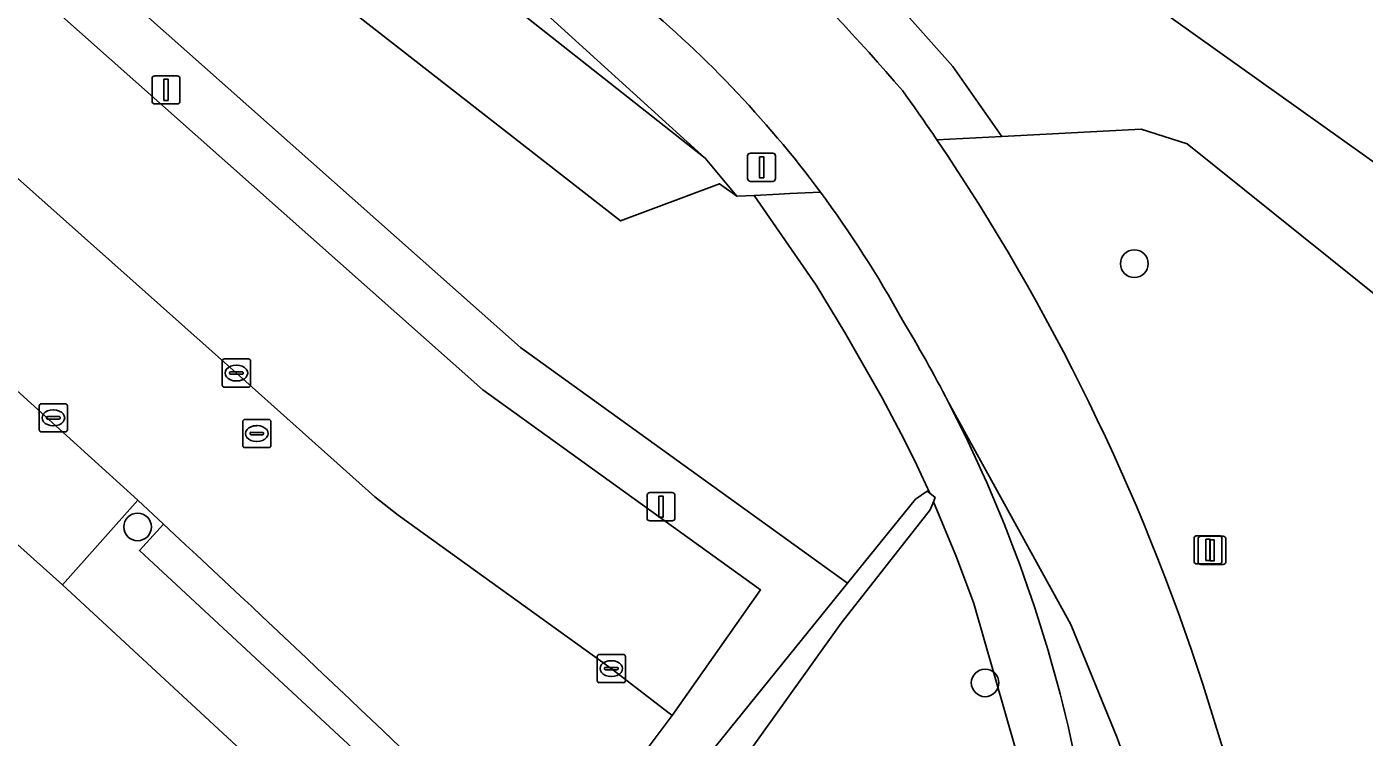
# Model space of a CAD drawing. Extents: x 157445 to 158888, y 383061 to 384688.
# Drawn here: x 158768.48 to 158815.94, y 383840.31 to 383865.52 of the extents above; entities that cross this region are included whole.
import ezdxf

# ---------------------------------------------------------------- set-up
doc = ezdxf.new("R2010")
doc.units = 0
for name, color, linetype in [('IMGEO_Berm_groen', 7, 'Continuous'), ('IMGEO_Boom', 7, 'Continuous'), ('IMGEO_Erf', 7, 'Continuous'), ('IMGEO_Greppel_droge_sloot', 7, 'Continuous'), ('IMGEO_Groenvoorziening', 7, 'Continuous'), ('IMGEO_Kolk', 7, 'Continuous'), ('IMGEO_Lichtmast', 7, 'Continuous'), ('IMGEO_Parkeervlak_open', 7, 'Continuous'), ('IMGEO_Rijbaan_lokaal_open', 7, 'Continuous'), ('IMGEO_Rijbaan_regionaal_gesloten', 7, 'Continuous'), ('IMGEO_Rioolput', 7, 'Continuous'), ('IMGEO_Voetpad_open', 7, 'Continuous')]:
    doc.layers.add(name, color=color, linetype=linetype)

msp = doc.modelspace()

# ---------------------------------------------------------------- linework, layer by layer
at = {"layer": 'IMGEO_Berm_groen'}
for points in [[(158592.611, 384040.389), (158603.062, 384030.855), (158618.866, 384015.449), (158635.636, 383999.852), (158649.831, 383987.309), (158652.615, 383984.75), (158679.212, 383960.296), (158710.199, 383932.348), (158724.684, 383919.418), (158740.159, 383906.053), (158760.166, 383889.359), (158776.714, 383875.229), (158792.553, 383860.857), (158793.682, 383859.501), (158794.295, 383859.532), (158795.175, 383859.576), (158795.559, 383859.595), (158796.643, 383859.65)], [(158718.045, 383941.66), (158738.186, 383924.925), (158751.782, 383914.377), (158762.813, 383904.622), (158779.506, 383891.614), (158797.789, 383874.658), (158800.889, 383871.978), (158806.992, 383867.33), (158816.65, 383860.455), (158822.055, 383856.403), (158845.271, 383836.873), (158845.548, 383836.906), (158845.727, 383835.86), (158853.302, 383837.253), (158859.384, 383838.09), (158860.856, 383838.764), (158860.23, 383839.24), (158859.829, 383839.546), (158857.191, 383841.557)], [(158800.776, 383861.503), (158803.078, 383861.626), (158801.346, 383864.109), (158799.43, 383866.26), (158797.208, 383868.573), (158795.15, 383870.564), (158793.425, 383872.101), (158741.588, 383916.477), (158714.679, 383940.009)], [(158741.588, 383916.477), (158793.425, 383872.101), (158795.15, 383870.564), (158797.208, 383868.573), (158799.43, 383866.26), (158801.346, 383864.109), (158803.078, 383861.626), (158808.027, 383861.888), (158809.654, 383861.36), (158825.983, 383848.262), (158835.665, 383837.879), (158840.516, 383834.388), (158845.537, 383834.988), (158845.271, 383836.873), (158822.055, 383856.403), (158816.65, 383860.455), (158806.992, 383867.33), (158800.889, 383871.978), (158797.789, 383874.658), (158779.506, 383891.614), (158762.813, 383904.622)], [(158792.274, 383839.176), (158797.607, 383845.775), (158785.996, 383854.136), (158764.514, 383873.194)], [(158760.297, 383868.436), (158763.187, 383871.698), (158784.669, 383852.64), (158794.517, 383845.539), (158791.378, 383841.084), (158790.243, 383839.568)], [(158825.983, 383848.262), (158809.654, 383861.36), (158808.027, 383861.888), (158803.078, 383861.626), (158800.776, 383861.503)], [(158796.643, 383859.65), (158795.559, 383859.595), (158795.175, 383859.576), (158794.295, 383859.532), (158796.493, 383856.35), (158797.507, 383854.674), (158798.832, 383852.357), (158799.625, 383850.85), (158800.06, 383849.962), (158800.523, 383848.966), (158800.718, 383848.815), (158800.66, 383848.669), (158801.472, 383846.707), (158802.083, 383845.053), (158803.571, 383839.871)], [(158810.213, 383842.194), (158817.194, 383819.764), (158818.029, 383817.666), (158821.398, 383819.917), (158825.61, 383822.511), (158830.025, 383825.131), (158830.935, 383825.659), (158831.739, 383826.107), (158837.971, 383829.417)], [(158807.185, 383832.467), (158805.521, 383840.314)]]:
    msp.add_lwpolyline(points, dxfattribs=at)
for centre, radius, start, end in [((158736.793, 383809.079), 82.909, 40.7963, 50.73285), ((158765.101, 383836.205), 39.301, 36.6227, 50.8961), ((158735.724, 383817.421), 78.581, 34.12329, 35.67554), ((158737.345, 383818.542), 76.61, 17.98313, 34.1097), ((158765.076, 383836.207), 39.32, 28.731, 36.5991), ((158756.727, 383829.257), 50.025, 27.3127, 31.115), ((158756.653, 383829.205), 50.115, 12.8076, 27.3271)]:
    msp.add_arc(centre, radius, start, end, dxfattribs=at)
at = {"layer": 'IMGEO_Boom'}
for centre in [(158807.78, 383857.111), (158772.417, 383847.774), (158802.486, 383842.242)]:
    msp.add_circle(centre, 0.489, dxfattribs=at)
at = {"layer": 'IMGEO_Erf'}
msp.add_lwpolyline([(158803.28, 383809.344), (158799.254, 383816.709), (158795.963, 383820.215), (158790.546, 383825.926), (158785.18, 383831.423), (158784.449, 383832.119), (158769.755, 383845.72), (158764.27, 383850.615), (158758.2, 383856.035), (158753.696, 383860.084), (158753.669, 383860.052), (158750.794, 383862.615)], dxfattribs=at)
at = {"layer": 'IMGEO_Greppel_droge_sloot'}
msp.add_lwpolyline([(158797.377, 383844.357), (158800.542, 383848.375), (158800.66, 383848.669), (158800.718, 383848.815), (158800.523, 383848.966), (158800.432, 383849.037), (158800.016, 383848.756), (158797.607, 383845.775), (158792.274, 383839.176), (158792.183, 383838.411), (158792.669, 383838.158), (158793.273, 383838.622), (158793.274, 383838.623)], close=True, dxfattribs=at)
at = {"layer": 'IMGEO_Groenvoorziening'}
for points in [[(158583.66, 384045.915), (158584.889, 384047.51), (158575.646, 384040.554), (158578.485, 384037.134), (158599.479, 384016.092), (158616.14, 384000.246), (158640.762, 383977.484), (158643.377, 383975.29), (158689.228, 383936.825), (158691.084, 383935.378), (158744, 383894.134), (158789.551, 383858.63), (158793.062, 383859.948), (158793.682, 383859.501), (158792.553, 383860.857), (158779.122, 383871.461), (158777.406, 383872.938), (158775.724, 383874.077)], [(158775.724, 383874.077), (158777.406, 383872.938), (158779.122, 383871.461), (158792.553, 383860.857), (158776.714, 383875.229), (158760.166, 383889.359), (158740.159, 383906.053), (158724.684, 383919.418), (158710.199, 383932.348), (158679.212, 383960.296), (158652.615, 383984.75), (158649.831, 383987.309), (158635.636, 383999.852), (158618.866, 384015.449)], [(158725.26, 383900.681), (158756.19, 383876.531), (158756.88, 383876.013), (158756.965, 383875.793), (158757.55, 383874.435), (158757.869, 383872.031), (158759.488, 383870.539), (158762.98, 383874.478), (158764.514, 383873.194), (158785.996, 383854.136), (158797.607, 383845.775), (158800.016, 383848.756), (158800.432, 383849.037), (158800.523, 383848.966), (158800.06, 383849.962), (158799.625, 383850.85), (158798.832, 383852.357), (158797.507, 383854.674), (158796.493, 383856.35), (158794.295, 383859.532), (158793.682, 383859.501), (158793.062, 383859.948), (158789.551, 383858.63), (158744, 383894.134)]]:
    msp.add_lwpolyline(points, dxfattribs=at)
msp.add_lwpolyline([(158803.571, 383839.871), (158802.083, 383845.053), (158801.472, 383846.707), (158800.66, 383848.669), (158800.542, 383848.375), (158797.377, 383844.357), (158793.274, 383838.623), (158796.375, 383835.422), (158801.371, 383829.79), (158803.414, 383827.207), (158804.92, 383825.082), (158806.27, 383822.979), (158807.072, 383821.61), (158808.842, 383817.595), (158809.753, 383815.209), (158810.149, 383815.525), (158809.506, 383817.376), (158808.111, 383821.404), (158806.628, 383826.294), (158805.578, 383830.15), (158804.806, 383834.002)], close=True, dxfattribs=at)
at = {"layer": 'IMGEO_Kolk'}
for p, q in [((158775.421, 383852.805), (158775.421, 383853.657)), ((158775.496, 383853.731), (158776.348, 383853.731)), ((158775.909, 383853.511), (158775.934, 383853.511)), ((158776.422, 383853.657), (158776.422, 383852.805)), ((158775.68, 383853.225), (158775.68, 383853.237)), ((158776.118, 383853.188), (158775.72, 383853.188)), ((158775.723, 383853.274), (158776.121, 383853.274)), ((158776.164, 383853.237), (158776.164, 383853.225)), ((158776.348, 383852.731), (158775.496, 383852.731)), ((158775.932, 383852.951), (158775.907, 383852.951)), ((158769.002, 383852.143), (158769.854, 383852.143)), ((158768.927, 383851.217), (158768.927, 383852.069)), ((158769.186, 383851.637), (158769.186, 383851.649)), ((158769.229, 383851.686), (158769.627, 383851.686)), ((158769.415, 383851.923), (158769.44, 383851.923)), ((158769.67, 383851.649), (158769.67, 383851.637)), ((158769.928, 383852.069), (158769.928, 383851.217)), ((158769.854, 383851.143), (158769.002, 383851.143)), ((158769.624, 383851.6), (158769.226, 383851.6)), ((158769.438, 383851.363), (158769.413, 383851.363)), ((158788.723, 383842.324), (158788.723, 383843.176)), ((158788.798, 383843.25), (158789.65, 383843.25)), ((158789.724, 383843.176), (158789.724, 383842.324)), ((158788.982, 383842.744), (158788.982, 383842.756)), ((158789.42, 383842.707), (158789.022, 383842.707)), ((158789.025, 383842.793), (158789.423, 383842.793)), ((158789.211, 383843.03), (158789.236, 383843.03)), ((158789.466, 383842.756), (158789.466, 383842.744)), ((158789.65, 383842.25), (158788.798, 383842.25)), ((158789.234, 383842.47), (158789.209, 383842.47))]:
    msp.add_line(p, q, dxfattribs=at)
for points in [[(158775.421, 383852.805), (158775.421, 383853.657)], [(158775.496, 383853.731), (158776.348, 383853.731)], [(158776.422, 383853.657), (158776.422, 383852.805)], [(158776.348, 383852.731), (158775.496, 383852.731)], [(158769.002, 383852.143), (158769.854, 383852.143)], [(158768.927, 383851.217), (158768.927, 383852.069)], [(158769.928, 383852.069), (158769.928, 383851.217)], [(158769.854, 383851.143), (158769.002, 383851.143)], [(158788.723, 383842.324), (158788.723, 383843.176)], [(158788.798, 383843.25), (158789.65, 383843.25)], [(158789.724, 383843.176), (158789.724, 383842.324)], [(158789.65, 383842.25), (158788.798, 383842.25)]]:
    msp.add_lwpolyline(points, dxfattribs=at)
for centre, radius, start, end in [((158775.498, 383853.655), 0.0765, 91.552, 178.448), ((158775.498, 383853.655), 0.0765, 91.552, 178.448), ((158776.346, 383853.655), 0.0765, 1.552, 88.448), ((158776.346, 383853.655), 0.0765, 1.552, 88.448), ((158775.72, 383853.234), 0.0403, 85.8775, 175.7526), ((158775.717, 383853.224), 0.0366, 178.938, 274.7102), ((158776.121, 383853.231), 0.043, 264.8664, 352.4533), ((158776.125, 383853.236), 0.0386, 1.7309, 96.639), ((158775.498, 383852.807), 0.0765, 181.552, 268.448), ((158775.498, 383852.807), 0.0765, 181.552, 268.448), ((158776.346, 383852.807), 0.0765, 271.552, 358.448), ((158776.346, 383852.807), 0.0765, 271.552, 358.448), ((158769.004, 383852.067), 0.0765, 91.552, 178.448), ((158769.004, 383852.067), 0.0765, 91.552, 178.448), ((158769.852, 383852.067), 0.0765, 1.552, 88.448), ((158769.852, 383852.067), 0.0765, 1.552, 88.448), ((158769.226, 383851.646), 0.0403, 85.8775, 175.7526), ((158769.223, 383851.636), 0.0366, 178.938, 274.7102), ((158769.627, 383851.643), 0.043, 264.8664, 352.4533), ((158769.631, 383851.648), 0.0386, 1.7309, 96.639), ((158769.004, 383851.219), 0.0765, 181.552, 268.448), ((158769.004, 383851.219), 0.0765, 181.552, 268.448), ((158769.852, 383851.219), 0.0765, 271.552, 358.448), ((158769.852, 383851.219), 0.0765, 271.552, 358.448), ((158788.8, 383843.174), 0.0765, 91.552, 178.448), ((158788.8, 383843.174), 0.0765, 91.552, 178.448), ((158789.648, 383843.174), 0.0765, 1.552, 88.448), ((158789.648, 383843.174), 0.0765, 1.552, 88.448), ((158789.022, 383842.753), 0.0403, 85.8775, 175.7526), ((158789.019, 383842.743), 0.0366, 178.938, 274.7102), ((158789.423, 383842.75), 0.043, 264.8664, 352.4533), ((158789.427, 383842.755), 0.0386, 1.7309, 96.639), ((158788.8, 383842.326), 0.0765, 181.552, 268.448), ((158788.8, 383842.326), 0.0765, 181.552, 268.448), ((158789.648, 383842.326), 0.0765, 271.552, 358.448), ((158789.648, 383842.326), 0.0765, 271.552, 358.448)]:
    msp.add_arc(centre, radius, start, end, dxfattribs=at)
for centre, major_axis, ratio, start_param, end_param in [((158775.908, 383853.231), (-0.387, 0.002), 0.722429, 4.712389, 7.853982), ((158775.933, 383853.231), (-0.39, 0.002), 0.717154, 1.570796, 4.712389), ((158769.414, 383851.643), (-0.387, 0.002), 0.722429, 4.712389, 7.853982), ((158769.439, 383851.643), (-0.39, 0.002), 0.717154, 1.570796, 4.712389), ((158789.21, 383842.75), (-0.387, 0.002), 0.722429, 4.712389, 7.853982), ((158789.235, 383842.75), (-0.39, 0.002), 0.717154, 1.570796, 4.712389)]:
    msp.add_ellipse(centre, major_axis=major_axis, ratio=ratio, start_param=start_param, end_param=end_param, dxfattribs=at)
at = {"layer": 'IMGEO_Lichtmast'}
for p, q in [((158772.929, 383862.876), (158772.929, 383863.676)), ((158772.929, 383863.676), (158772.929, 383862.876)), ((158773.029, 383863.776), (158773.819, 383863.776)), ((158773.819, 383863.776), (158773.029, 383863.776)), ((158773.919, 383863.676), (158773.919, 383862.876)), ((158773.919, 383862.876), (158773.919, 383863.676)), ((158773.819, 383862.776), (158773.029, 383862.776)), ((158773.029, 383862.776), (158773.819, 383862.776)), ((158794.061, 383860.132), (158794.061, 383860.932)), ((158794.061, 383860.932), (158794.061, 383860.132)), ((158794.161, 383861.032), (158794.951, 383861.032)), ((158794.951, 383861.032), (158794.161, 383861.032)), ((158795.051, 383860.932), (158795.051, 383860.132)), ((158795.051, 383860.132), (158795.051, 383860.932)), ((158794.951, 383860.032), (158794.161, 383860.032)), ((158794.161, 383860.032), (158794.951, 383860.032)), ((158790.491, 383848.09), (158790.491, 383848.89)), ((158790.491, 383848.89), (158790.491, 383848.09)), ((158790.591, 383848.99), (158791.381, 383848.99)), ((158791.381, 383848.99), (158790.591, 383848.99)), ((158791.481, 383848.89), (158791.481, 383848.09)), ((158791.481, 383848.09), (158791.481, 383848.89)), ((158791.381, 383847.99), (158790.591, 383847.99)), ((158790.591, 383847.99), (158791.381, 383847.99)), ((158809.898, 383846.561), (158809.898, 383847.361)), ((158809.898, 383847.361), (158809.898, 383846.561)), ((158809.998, 383847.461), (158810.788, 383847.461)), ((158810.788, 383847.461), (158809.998, 383847.461)), ((158810.043, 383846.544), (158810.043, 383847.344)), ((158810.043, 383847.344), (158810.043, 383846.544)), ((158810.143, 383847.444), (158810.933, 383847.444)), ((158810.933, 383847.444), (158810.143, 383847.444)), ((158810.888, 383847.361), (158810.888, 383846.561)), ((158810.888, 383846.561), (158810.888, 383847.361)), ((158811.033, 383847.344), (158811.033, 383846.544)), ((158811.033, 383846.544), (158811.033, 383847.344)), ((158810.788, 383846.461), (158809.998, 383846.461)), ((158809.998, 383846.461), (158810.788, 383846.461)), ((158810.933, 383846.444), (158810.143, 383846.444)), ((158810.143, 383846.444), (158810.933, 383846.444))]:
    msp.add_line(p, q, dxfattribs=at)
for points in [[(158773.349, 383863.651), (158773.499, 383863.651), (158773.499, 383862.901), (158773.349, 383862.901), (158773.349, 383863.651)], [(158794.481, 383860.907), (158794.631, 383860.907), (158794.631, 383860.157), (158794.481, 383860.157), (158794.481, 383860.907)], [(158790.911, 383848.865), (158791.061, 383848.865), (158791.061, 383848.115), (158790.911, 383848.115), (158790.911, 383848.865)], [(158810.318, 383847.336), (158810.468, 383847.336), (158810.468, 383846.586), (158810.318, 383846.586), (158810.318, 383847.336)], [(158810.463, 383847.319), (158810.613, 383847.319), (158810.613, 383846.569), (158810.463, 383846.569), (158810.463, 383847.319)]]:
    msp.add_lwpolyline(points, dxfattribs=at)
for centre, start, end in [((158773.029, 383863.676), 90, 180), ((158773.029, 383863.676), 90, 180), ((158773.819, 383863.676), 0, 90), ((158773.819, 383863.676), 360, 90), ((158773.029, 383862.876), 180, 270), ((158773.029, 383862.876), 180, 270), ((158773.819, 383862.876), 270, 0), ((158773.819, 383862.876), 270, 0), ((158794.161, 383860.932), 90, 180), ((158794.161, 383860.932), 90, 180), ((158794.951, 383860.932), 0, 90), ((158794.951, 383860.932), 360, 90), ((158794.161, 383860.132), 180, 270), ((158794.161, 383860.132), 180, 270), ((158794.951, 383860.132), 270, 0), ((158794.951, 383860.132), 270, 0), ((158790.591, 383848.89), 90, 180), ((158790.591, 383848.89), 90, 180), ((158791.381, 383848.89), 0, 90), ((158791.381, 383848.89), 360, 90), ((158790.591, 383848.09), 180, 270), ((158790.591, 383848.09), 180, 270), ((158791.381, 383848.09), 270, 0), ((158791.381, 383848.09), 270, 0), ((158809.998, 383847.361), 90, 180), ((158809.998, 383847.361), 90, 180), ((158810.143, 383847.344), 90, 180), ((158810.143, 383847.344), 90, 180), ((158810.788, 383847.361), 0, 90), ((158810.788, 383847.361), 360, 90), ((158810.933, 383847.344), 0, 90), ((158810.933, 383847.344), 360, 90), ((158809.998, 383846.561), 180, 270), ((158809.998, 383846.561), 180, 270), ((158810.143, 383846.544), 180, 270), ((158810.143, 383846.544), 180, 270), ((158810.788, 383846.561), 270, 0), ((158810.788, 383846.561), 270, 0), ((158810.933, 383846.544), 270, 0), ((158810.933, 383846.544), 270, 0)]:
    msp.add_arc(centre, 0.1, start, end, dxfattribs=at)
at = {"layer": 'IMGEO_Parkeervlak_open'}
msp.add_lwpolyline([(158758.973, 383868.315), (158775.92, 383853.23), (158780.83, 383848.843), (158781.658, 383848.196), (158789.223, 383842.749), (158791.378, 383841.084), (158794.517, 383845.539), (158784.669, 383852.64), (158763.187, 383871.698)], dxfattribs=at)
at = {"layer": 'IMGEO_Rijbaan_lokaal_open'}
for points in [[(158790.292, 383834.469), (158788.117, 383836.727), (158790.243, 383839.568), (158791.378, 383841.084), (158789.223, 383842.749), (158781.658, 383848.196), (158780.83, 383848.843), (158775.92, 383853.23), (158758.973, 383868.315), (158756.633, 383870.424)], [(158756.497, 383862.972), (158756.892, 383862.632), (158760.894, 383859.059), (158766.971, 383853.655), (158772.424, 383848.718), (158773.336, 383847.868)]]:
    msp.add_lwpolyline(points, dxfattribs=at)
msp.add_arc((158153.479, 383180.879), 910.548, 46.02443, 47.097558, dxfattribs=at)
at = {"layer": 'IMGEO_Rijbaan_regionaal_gesloten'}
for points in [[(158801.175, 383852.211), (158805.531, 383844.31), (158807.166, 383840.29), (158808.473, 383836.647), (158810.409, 383830.835), (158815.225, 383816.371), (158818.029, 383817.666), (158817.194, 383819.764), (158810.213, 383842.194)], [(158810.064, 383821.869), (158812.422, 383815.076), (158815.225, 383816.371), (158810.409, 383830.835), (158808.473, 383836.647), (158807.166, 383840.29), (158805.531, 383844.31), (158801.175, 383852.211)], [(158805.521, 383840.314), (158807.185, 383832.467)]]:
    msp.add_lwpolyline(points, dxfattribs=at)
for centre, radius, start, end in [((158736.793, 383809.079), 82.909, 40.7963, 50.73285), ((158765.101, 383836.205), 39.301, 36.6227, 50.8961), ((158735.724, 383817.421), 78.581, 34.12329, 35.67554), ((158737.345, 383818.542), 76.61, 17.98313, 34.1097), ((158765.076, 383836.207), 39.32, 28.731, 36.5991), ((158756.727, 383829.257), 50.025, 27.3127, 31.115), ((158756.653, 383829.205), 50.115, 12.8076, 27.3271)]:
    msp.add_arc(centre, radius, start, end, dxfattribs=at)
at = {"layer": 'IMGEO_Rioolput'}
for p, q in [((158776.146, 383850.66), (158776.146, 383851.512)), ((158776.221, 383851.586), (158777.073, 383851.586)), ((158776.634, 383851.366), (158776.659, 383851.366)), ((158777.147, 383851.512), (158777.147, 383850.66)), ((158776.405, 383851.08), (158776.405, 383851.092)), ((158776.843, 383851.043), (158776.445, 383851.043)), ((158776.448, 383851.129), (158776.846, 383851.129)), ((158776.657, 383850.806), (158776.632, 383850.806)), ((158776.889, 383851.092), (158776.889, 383851.08)), ((158777.073, 383850.586), (158776.221, 383850.586))]:
    msp.add_line(p, q, dxfattribs=at)
for points in [[(158776.146, 383850.66), (158776.146, 383851.512)], [(158776.221, 383851.586), (158777.073, 383851.586)], [(158777.147, 383851.512), (158777.147, 383850.66)], [(158777.073, 383850.586), (158776.221, 383850.586)]]:
    msp.add_lwpolyline(points, dxfattribs=at)
for centre, radius, start, end in [((158776.223, 383851.51), 0.0765, 91.552, 178.448), ((158776.223, 383851.51), 0.0765, 91.552, 178.448), ((158777.071, 383851.51), 0.0765, 1.552, 88.448), ((158777.071, 383851.51), 0.0765, 1.552, 88.448), ((158776.445, 383851.089), 0.0403, 85.8775, 175.7526), ((158776.442, 383851.079), 0.0366, 178.938, 274.7102), ((158776.846, 383851.086), 0.043, 264.8664, 352.4533), ((158776.85, 383851.091), 0.0386, 1.7309, 96.639), ((158776.223, 383850.662), 0.0765, 181.552, 268.448), ((158776.223, 383850.662), 0.0765, 181.552, 268.448), ((158777.071, 383850.662), 0.0765, 271.552, 358.448), ((158777.071, 383850.662), 0.0765, 271.552, 358.448)]:
    msp.add_arc(centre, radius, start, end, dxfattribs=at)
for centre, major_axis, ratio, start_param, end_param in [((158776.633, 383851.086), (-0.387, 0.002), 0.722429, 4.712389, 7.853982), ((158776.658, 383851.086), (-0.39, 0.002), 0.717154, 1.570796, 4.712389)]:
    msp.add_ellipse(centre, major_axis=major_axis, ratio=ratio, start_param=start_param, end_param=end_param, dxfattribs=at)
at = {"layer": 'IMGEO_Voetpad_open'}
msp.add_lwpolyline([(158766.971, 383853.655), (158764.27, 383850.615), (158769.755, 383845.72), (158772.424, 383848.718)], close=True, dxfattribs=at)
for points in [[(158787.2, 383833.294), (158778.742, 383841.138), (158772.481, 383846.934), (158773.336, 383847.868), (158772.424, 383848.718), (158769.755, 383845.72), (158784.449, 383832.119)], [(158773.336, 383847.868), (158772.481, 383846.934), (158778.742, 383841.138), (158787.2, 383833.294), (158787.776, 383833.894), (158788.054, 383834.183)]]:
    msp.add_lwpolyline(points, dxfattribs=at)
msp.add_arc((158153.479, 383180.879), 910.548, 46.02443, 47.097558, dxfattribs=at)

doc.saveas('drawing.dxf')
